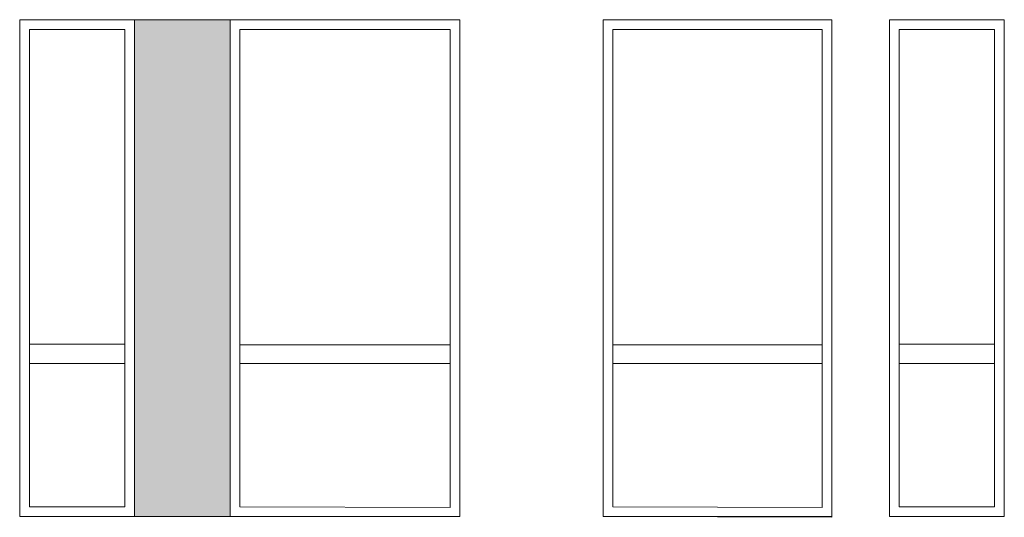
# Model space of a CAD drawing. Header units: millimetres. Extents: x -14047 to 49934, y -21523 to 14989.
# Tile 380 of 580: x 20138 to 20654, y 5111 to 5371. Entities that reach past the tile are written whole.
import ezdxf

# ---------------------------------------------------------------- set-up
doc = ezdxf.new("R2010")
doc.units = ezdxf.units.MM
doc.layers.add('C00-00-00', color=7, linetype='Continuous')
doc.layers.add('C4F-4F-4F', color=7, linetype='Continuous', true_color=0x4f4f4f)
doc.layers.add('C98-9E-A1', color=7, linetype='Continuous', true_color=0x989ea1)

msp = doc.modelspace()

# ---------------------------------------------------------------- hatches: boundary and pattern name
at = {"layer": 'C98-9E-A1'}
h = msp.add_hatch(color=256, dxfattribs=at)
h.dxf.hatch_style = 2
h.paths.add_polyline_path([(20198.589, 5371.18), (20248.543, 5111.253), (20198.589, 5111.253)])
h = msp.add_hatch(color=256, dxfattribs=at)
h.dxf.hatch_style = 2
h.paths.add_polyline_path([(20198.589, 5371.18), (20248.543, 5371.18), (20248.543, 5111.253)])

# ---------------------------------------------------------------- linework, layer by layer
at = {"layer": 'C00-00-00', "lineweight": 0}
for points in [[(20138.476, 5371.18), (20138.476, 5111.253), (20198.589, 5111.253), (20198.589, 5371.18)], [(20443.699, 5371.18), (20563.503, 5371.18), (20563.503, 5110.83), (20443.699, 5111.253)], [(20593.559, 5371.18), (20593.559, 5111.253), (20653.673, 5111.253), (20653.673, 5371.18)], [(20143.556, 5366.1), (20143.556, 5116.333), (20193.509, 5116.333), (20193.509, 5366.1)], [(20253.623, 5366.1), (20363.689, 5366.1), (20363.689, 5115.91), (20253.623, 5116.333)], [(20448.779, 5366.1), (20558.423, 5366.1), (20558.423, 5115.91), (20448.779, 5116.333)], [(20598.639, 5366.1), (20598.639, 5116.333), (20648.593, 5116.333), (20648.593, 5366.1)]]:
    msp.add_lwpolyline(points, close=True, dxfattribs=at)
for points in [[(20198.589, 5111.253), (20198.589, 5371.18), (20248.543, 5371.18), (20248.543, 5111.253)], [(20248.543, 5111.253), (20248.543, 5371.18), (20368.769, 5371.18), (20368.769, 5111.253)], [(20193.509, 5201.423), (20143.556, 5201.423)], [(20363.689, 5201), (20253.623, 5201)], [(20558.423, 5201), (20448.779, 5201)], [(20648.593, 5201.423), (20598.639, 5201.423)], [(20193.509, 5191.263), (20143.556, 5191.263)], [(20363.689, 5191.263), (20253.623, 5191.263)], [(20558.423, 5191.263), (20448.779, 5191.263)], [(20648.593, 5191.263), (20598.639, 5191.263)]]:
    msp.add_lwpolyline(points, dxfattribs=at)
at = {"layer": 'C4F-4F-4F', "lineweight": 0}
for points in [[(20138.476, 5111.253), (20368.769, 5111.253)], [(20138.476, 5111.253), (20368.769, 5111.253)], [(20443.699, 5111.253), (20563.503, 5111.253)], [(20443.699, 5111.253), (20563.503, 5111.253)], [(20593.559, 5111.253), (20653.673, 5111.253)], [(20593.559, 5111.253), (20653.673, 5111.253)]]:
    msp.add_lwpolyline(points, dxfattribs=at)

doc.saveas('drawing.dxf')
